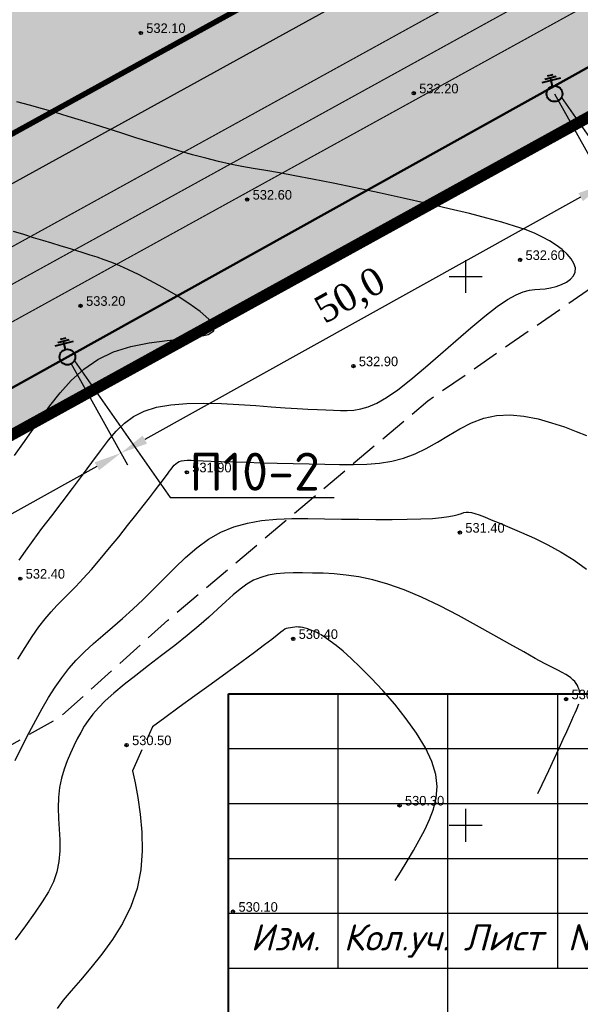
# Model space of a CAD drawing. Extents: x 10527 to 38813, y 13847 to 37526.
# Tile 900 of 1056: x 35812 to 35863, y 36172 to 36262. Entities that reach past the tile are written whole.
import ezdxf

# ---------------------------------------------------------------- set-up
doc = ezdxf.new("R2010")
doc.units = 0
doc.header["$LTSCALE"] = 0.5
doc.header["$MEASUREMENT"] = 0
doc.header["$PDMODE"] = 32
doc.header["$PDSIZE"] = 0.3
for name, pattern in [('CONTI', [0]), ('GOST2.303 6', [12, 8, -1.5, 1, -1.5]), ('STRIH_1', [3, 2, -1]), ('ДОРОГИ_ГРУНТ', [7, 5, -2])]:
    doc.linetypes.add(name, pattern=pattern)
for name, color, linetype in [('(002) Рамка', 7, 'Continuous'), ('(004) Точки рельефа', 7, 'Continuous'), ('(016) Кабель', 1, 'Continuous'), ('(022) Возд. Линии', 7, 'Continuous'), ('(034) Формы рельефа', 32, 'Continuous'), ('GORIZDEFAULT', 32, 'CONTI'), ('PI_TTDEFAULT', 5, 'CONTI'), ('SETKR', 2, 'CONTI'), ('Штрих Стекло', 7, 'Continuous')]:
    doc.layers.add(name, color=color, linetype=linetype)
doc.layers.add('(032) Горизонтали утолщенные', color=32, linetype='Continuous', lineweight=30)
doc.layers.add('.', color=7, linetype='Continuous', lineweight=15)
doc.styles.add('D-431', font='txt')
doc.styles.add('OOO-Kazar', font='isocpeur.ttf', dxfattribs={"height": 300})
doc.styles.get("Standard").update_dxf_attribs({"font": 'times.ttf'})
doc.styles.add('style1', font='arial.ttf', dxfattribs={"height": 2.5})
doc.linetypes.add('ИК_Э_КАБ_ВН', pattern='A,8,-2,["<<",Standard,S=1,R=0,X=0,Y=-0.5],8,[">>",Standard,S=1,R=0,X=-1,Y=-0.5],-2', length=20)
doc.dimstyles.new('ISO-25$0', dxfattribs={"dimtxt": 2.5, "dimasz": 2.5, "dimexe": 2, "dimexo": 1, "dimgap": 1, "dimtad": 1, "dimdec": 0, "dimlfac": 100, "dimtxsty": 'style1', "dimblk": 'OBLIQUE', "dimcen": 2, "dimdle": 1, "dimadec": 0, "dimazin": 0, "dimtfac": 1, "dimtdec": 0, "dimtmove": 0, "dimatfit": 3, "dimldrblk": 'OBLIQUE', "dimfxl": 1, "dimarcsym": 0})

# ---------------------------------------------------------------- blocks, each defined once
blk = doc.blocks.new('BL_333')
at = {"color": 0}
for p, q in [((0, -1.5), (0, 1.5)), ((-1.5, 0), (1.5, 0))]:
    blk.add_line(p, q, dxfattribs=at)
blk = doc.blocks.new('gergrgrre')
at = {"layer": '(032) Горизонтали утолщенные', "color": 32}
blk.add_polyline3d([(360659.19, 4200315.12, 532), (360659.87, 4200316.21, 532), (360660.51, 4200317.2, 532), (360661.12, 4200318.07, 532), (360661.69, 4200318.81, 532), (360662.23, 4200319.44, 532), (360662.76, 4200320.01, 532), (360663.3, 4200320.56, 532), (360663.86, 4200321.13, 532), (360664.48, 4200321.75, 532), (360665.15, 4200322.47, 532), (360665.91, 4200323.32, 532), (360666.71, 4200324.26, 532), (360667.55, 4200325.27, 532), (360668.39, 4200326.29, 532), (360669.2, 4200327.3, 532), (360669.95, 4200328.25, 532), (360670.62, 4200329.1, 532), (360671.19, 4200329.83, 532), (360671.66, 4200330.44, 532), (360672.05, 4200330.95, 532), (360672.37, 4200331.37, 532), (360672.62, 4200331.71, 532), (360672.83, 4200332, 532), (360673.01, 4200332.25, 532), (360673.16, 4200332.46, 532), (360673.31, 4200332.65, 532), (360673.44, 4200332.81, 532), (360673.58, 4200332.94, 532), (360673.73, 4200333.05, 532), (360673.9, 4200333.14, 532), (360674.1, 4200333.2, 532), (360674.34, 4200333.24, 532), (360674.63, 4200333.26, 532), (360675, 4200333.26, 532), (360675.48, 4200333.25, 532), (360676.07, 4200333.22, 532), (360676.81, 4200333.19, 532), (360677.72, 4200333.15, 532), (360678.81, 4200333.11, 532), (360680.04, 4200333.07, 532), (360681.39, 4200333.03, 532), (360682.82, 4200332.99, 532), (360684.28, 4200332.96, 532), (360685.73, 4200332.92, 532), (360687.15, 4200332.89, 532), (360688.5, 4200332.87, 532), (360689.78, 4200332.86, 532), (360690.99, 4200332.9, 532), (360692.15, 4200333, 532), (360693.27, 4200333.17, 532), (360694.34, 4200333.44, 532), (360695.38, 4200333.83, 532), (360696.4, 4200334.33, 532), (360697.41, 4200334.92, 532), (360698.43, 4200335.53, 532), (360699.46, 4200336.13, 532), (360700.52, 4200336.67, 532), (360701.63, 4200337.09, 532), (360702.8, 4200337.34, 532), (360704.03, 4200337.4, 532), (360705.3, 4200337.28, 532), (360706.58, 4200337.03, 532), (360707.82, 4200336.68, 532), (360708.99, 4200336.29, 532), (360710.06, 4200335.88, 532), (360711, 4200335.5, 532)], dxfattribs=at)
at = {"layer": '(034) Формы рельефа', "linetype": 'ДОРОГИ_ГРУНТ', "flags": 128}
blk.add_lwpolyline([(360482.781, 4200258.269), (360503.36, 4200262.12), (360540.16, 4200273.49), (360571.629, 4200283.566), (360597.478, 4200285.82), (360621.43, 4200291.754), (360645.869, 4200300.203), (360663.014, 4200309.823), (360672.864, 4200318.692), (360696.547, 4200338.682), (360725.059, 4200358.436), (360749.385, 4200374.03), (360784.309, 4200395.099), (360811.615, 4200410.2), (360839.044, 4200435.53), (360866.689, 4200461.551), (360893.596, 4200482.577), (360919.739, 4200495.686), (360930.957, 4200499.104), (360950, 4200501.5), (360970.569, 4200508.087), (360980.41, 4200514.465), (360985.626, 4200527.791), (360988.679, 4200544.648), (360993.436, 4200584.307), (360994.52, 4200600.42), (360996.832, 4200613.062), (361003.742, 4200621.144), (361014.029, 4200628.488), (361032.05, 4200637.005), (361049.856, 4200645.42), (361060.221, 4200655.432), (361085.506, 4200687.483), (361100.578, 4200706.587), (361115.074, 4200727.431), (361116.743, 4200734.74), (361120.605, 4200787.819), (361123, 4200820.4), (361129.426, 4200846.644), (361137.082, 4200864.849), (361150.22, 4200896.626), (361157.514, 4200904.483), (361166.834, 4200910.639), (361181.725, 4200916.67), (361194.873, 4200924.395), (361209.205, 4200933.175), (361217.185, 4200942.931)], dxfattribs=at)
at = {"layer": 'GORIZDEFAULT', "color": 32}
for points in [[(360659.33, 4200324.16, 532.5), (360659.89, 4200324.97, 532.5), (360660.59, 4200325.94, 532.5), (360661.4, 4200327.03, 532.5), (360662.29, 4200328.21, 532.5), (360663.23, 4200329.44, 532.5), (360664.17, 4200330.69, 532.5), (360665.08, 4200331.91, 532.5), (360665.94, 4200333.06, 532.5), (360666.72, 4200334.12, 532.5), (360667.45, 4200335.08, 532.5), (360668.16, 4200335.92, 532.5), (360668.92, 4200336.64, 532.5), (360669.75, 4200337.25, 532.5), (360670.7, 4200337.73, 532.5), (360671.82, 4200338.09, 532.5), (360673.13, 4200338.32, 532.5), (360674.59, 4200338.43, 532.5), (360676.14, 4200338.46, 532.5), (360677.75, 4200338.42, 532.5), (360679.34, 4200338.34, 532.5), (360680.88, 4200338.24, 532.5), (360682.29, 4200338.13, 532.5), (360683.55, 4200338.04, 532.5), (360684.65, 4200337.97, 532.5), (360685.63, 4200337.92, 532.5), (360686.49, 4200337.87, 532.5), (360687.26, 4200337.84, 532.5), (360687.95, 4200337.82, 532.5), (360688.59, 4200337.8, 532.5), (360689.2, 4200337.8, 532.5), (360689.81, 4200337.83, 532.5), (360690.44, 4200337.93, 532.5), (360691.12, 4200338.13, 532.5), (360691.89, 4200338.47, 532.5), (360692.78, 4200338.98, 532.5), (360693.81, 4200339.69, 532.5), (360695, 4200340.63, 532.5), (360696.32, 4200341.73, 532.5), (360697.7, 4200342.92, 532.5), (360699.1, 4200344.14, 532.5), (360700.46, 4200345.32, 532.5), (360701.73, 4200346.39, 532.5), (360702.86, 4200347.26, 532.5), (360703.81, 4200347.91, 532.5), (360704.59, 4200348.34, 532.5), (360705.24, 4200348.6, 532.5), (360705.8, 4200348.75, 532.5), (360706.29, 4200348.81, 532.5), (360706.76, 4200348.84, 532.5), (360707.23, 4200348.87, 532.5), (360707.72, 4200348.96, 532.5), (360708.23, 4200349.09, 532.5), (360708.72, 4200349.27, 532.5), (360709.17, 4200349.5, 532.5), (360709.54, 4200349.76, 532.5), (360709.82, 4200350.07, 532.5), (360709.97, 4200350.41, 532.5), (360709.98, 4200350.79, 532.5), (360709.85, 4200351.19, 532.5), (360709.59, 4200351.6, 532.5), (360709.23, 4200352.03, 532.5), (360708.77, 4200352.45, 532.5), (360708.24, 4200352.85, 532.5), (360707.64, 4200353.24, 532.5), (360706.99, 4200353.6, 532.5), (360706.26, 4200353.94, 532.5), (360705.42, 4200354.27, 532.5), (360704.44, 4200354.6, 532.5), (360703.28, 4200354.95, 532.5), (360701.92, 4200355.32, 532.5), (360700.33, 4200355.73, 532.5), (360698.48, 4200356.17, 532.5), (360696.45, 4200356.65, 532.5), (360694.3, 4200357.14, 532.5), (360692.11, 4200357.62, 532.5), (360689.96, 4200358.08, 532.5), (360687.91, 4200358.51, 532.5), (360686.05, 4200358.88, 532.5), (360684.43, 4200359.18, 532.5), (360683.03, 4200359.44, 532.5), (360681.78, 4200359.65, 532.5), (360680.65, 4200359.85, 532.5), (360679.59, 4200360.04, 532.5), (360678.55, 4200360.25, 532.5), (360677.47, 4200360.49, 532.5), (360676.33, 4200360.77, 532.5), (360675.12, 4200361.1, 532.5), (360673.86, 4200361.46, 532.5), (360672.57, 4200361.84, 532.5), (360671.27, 4200362.24, 532.5), (360669.96, 4200362.64, 532.5), (360668.68, 4200363.05, 532.5), (360667.42, 4200363.45, 532.5), (360666.19, 4200363.84, 532.5), (360664.99, 4200364.22, 532.5), (360663.8, 4200364.59, 532.5), (360662.62, 4200364.94, 532.5), (360661.45, 4200365.29, 532.5), (360660.28, 4200365.61, 532.5), (360659.1, 4200365.93, 532.5)], [(360658.89, 4200333.69, 533), (360659.66, 4200334.76, 533), (360660.44, 4200335.87, 533), (360661.26, 4200337.04, 533), (360662.12, 4200338.23, 533), (360663.05, 4200339.41, 533), (360664.07, 4200340.53, 533), (360665.21, 4200341.55, 533), (360666.48, 4200342.43, 533), (360667.91, 4200343.13, 533), (360669.5, 4200343.63, 533), (360671.16, 4200343.95, 533), (360672.8, 4200344.17, 533), (360674.31, 4200344.33, 533), (360675.59, 4200344.49, 533), (360676.53, 4200344.71, 533), (360677.04, 4200345.04, 533), (360677.04, 4200345.52, 533), (360676.6, 4200346.12, 533), (360675.82, 4200346.81, 533), (360674.79, 4200347.55, 533), (360673.62, 4200348.3, 533), (360672.4, 4200349.01, 533), (360671.23, 4200349.65, 533), (360670.19, 4200350.19, 533), (360669.28, 4200350.62, 533), (360668.48, 4200350.98, 533), (360667.75, 4200351.28, 533), (360667.08, 4200351.53, 533), (360666.43, 4200351.75, 533), (360665.8, 4200351.95, 533), (360665.15, 4200352.15, 533), (360664.48, 4200352.36, 533), (360663.78, 4200352.58, 533), (360663.05, 4200352.8, 533), (360662.29, 4200353.04, 533), (360661.48, 4200353.28, 533), (360660.63, 4200353.54, 533), (360659.74, 4200353.82, 533), (360658.82, 4200354.11, 533)], [(360658.96, 4200305.91, 531.5), (360659.6, 4200307.2, 531.5), (360660.23, 4200308.44, 531.5), (360660.84, 4200309.59, 531.5), (360661.42, 4200310.65, 531.5), (360662, 4200311.65, 531.5), (360662.59, 4200312.57, 531.5), (360663.2, 4200313.44, 531.5), (360663.84, 4200314.27, 531.5), (360664.53, 4200315.05, 531.5), (360665.29, 4200315.81, 531.5), (360666.09, 4200316.56, 531.5), (360666.95, 4200317.3, 531.5), (360667.84, 4200318.06, 531.5), (360668.75, 4200318.85, 531.5), (360669.68, 4200319.68, 531.5), (360670.62, 4200320.56, 531.5), (360671.57, 4200321.5, 531.5), (360672.52, 4200322.48, 531.5), (360673.49, 4200323.46, 531.5), (360674.48, 4200324.4, 531.5), (360675.5, 4200325.28, 531.5), (360676.57, 4200326.06, 531.5), (360677.69, 4200326.71, 531.5), (360678.87, 4200327.19, 531.5), (360680.11, 4200327.54, 531.5), (360681.4, 4200327.76, 531.5), (360682.75, 4200327.89, 531.5), (360684.16, 4200327.94, 531.5), (360685.62, 4200327.95, 531.5), (360687.13, 4200327.93, 531.5), (360688.69, 4200327.9, 531.5), (360690.27, 4200327.88, 531.5), (360691.81, 4200327.87, 531.5), (360693.29, 4200327.87, 531.5), (360694.67, 4200327.88, 531.5), (360695.91, 4200327.91, 531.5), (360696.96, 4200327.96, 531.5), (360697.8, 4200328.04, 531.5), (360698.45, 4200328.13, 531.5), (360698.94, 4200328.23, 531.5), (360699.31, 4200328.33, 531.5), (360699.6, 4200328.42, 531.5), (360699.83, 4200328.49, 531.5), (360700.04, 4200328.54, 531.5), (360700.25, 4200328.54, 531.5), (360700.51, 4200328.5, 531.5), (360700.82, 4200328.42, 531.5), (360701.21, 4200328.28, 531.5), (360701.7, 4200328.09, 531.5), (360702.32, 4200327.84, 531.5), (360703.09, 4200327.52, 531.5), (360704.02, 4200327.13, 531.5), (360705.09, 4200326.68, 531.5), (360706.25, 4200326.15, 531.5), (360707.46, 4200325.56, 531.5), (360708.68, 4200324.89, 531.5), (360709.87, 4200324.15, 531.5), (360710.99, 4200323.35, 531.5)], [(360710.42, 4200311.93, 531), (360710.4, 4200312.07, 531), (360710.37, 4200312.22, 531), (360710.32, 4200312.37, 531), (360710.25, 4200312.55, 531), (360710.17, 4200312.73, 531), (360710.06, 4200312.91, 531), (360709.92, 4200313.09, 531), (360709.76, 4200313.26, 531), (360709.57, 4200313.43, 531), (360709.35, 4200313.6, 531), (360709.1, 4200313.75, 531), (360708.78, 4200313.93, 531), (360708.37, 4200314.14, 531), (360707.85, 4200314.4, 531), (360707.18, 4200314.75, 531), (360706.33, 4200315.21, 531), (360705.28, 4200315.79, 531), (360704.02, 4200316.51, 531), (360702.57, 4200317.33, 531), (360700.99, 4200318.21, 531), (360699.33, 4200319.11, 531), (360697.64, 4200319.98, 531), (360695.98, 4200320.78, 531), (360694.38, 4200321.45, 531), (360692.9, 4200321.98, 531), (360691.54, 4200322.36, 531), (360690.27, 4200322.63, 531), (360689.1, 4200322.8, 531), (360688.01, 4200322.9, 531), (360687, 4200322.96, 531), (360686.04, 4200322.98, 531), (360685.14, 4200323, 531), (360684.29, 4200323, 531), (360683.48, 4200322.97, 531), (360682.72, 4200322.9, 531), (360682, 4200322.78, 531), (360681.32, 4200322.59, 531), (360680.67, 4200322.32, 531), (360680.05, 4200321.96, 531), (360679.44, 4200321.52, 531), (360678.81, 4200320.99, 531), (360678.15, 4200320.39, 531), (360677.42, 4200319.71, 531), (360676.61, 4200318.97, 531), (360675.68, 4200318.16, 531), (360674.63, 4200317.29, 531), (360673.49, 4200316.39, 531), (360672.3, 4200315.47, 531), (360671.11, 4200314.56, 531), (360669.95, 4200313.66, 531), (360668.89, 4200312.82, 531), (360667.95, 4200312.04, 531), (360667.17, 4200311.33, 531), (360666.54, 4200310.7, 531), (360666.02, 4200310.12, 531), (360665.6, 4200309.56, 531), (360665.24, 4200309.02, 531), (360664.93, 4200308.46, 531), (360664.62, 4200307.88, 531), (360664.31, 4200307.25, 531), (360663.99, 4200306.58, 531), (360663.69, 4200305.86, 531), (360663.42, 4200305.1, 531), (360663.19, 4200304.29, 531), (360663.01, 4200303.44, 531), (360662.91, 4200302.54, 531), (360662.89, 4200301.6, 531), (360662.92, 4200300.63, 531), (360662.98, 4200299.65, 531), (360663.02, 4200298.66, 531), (360663.02, 4200297.67, 531), (360662.95, 4200296.7, 531), (360662.77, 4200295.76, 531), (360662.46, 4200294.86, 531), (360662.01, 4200293.95, 531), (360661.43, 4200293.01, 531), (360660.73, 4200291.99, 531), (360659.91, 4200290.85, 531), (360658.97, 4200289.55, 531)], [(360686.68, 4200317.42, 530.5), (360686.44, 4200317.55, 530.5), (360686.22, 4200317.65, 530.5), (360685.9, 4200317.79, 530.5), (360685.62, 4200317.89, 530.5), (360685.37, 4200317.97, 530.5), (360685.15, 4200318.01, 530.5), (360684.95, 4200318.04, 530.5), (360684.77, 4200318.06, 530.5), (360684.6, 4200318.07, 530.5), (360683.65, 4200317.93, 530.5), (360683.53, 4200317.86, 530.5), (360683.38, 4200317.75, 530.5), (360683.15, 4200317.58, 530.5), (360682.82, 4200317.32, 530.5), (360682.33, 4200316.94, 530.5), (360681.66, 4200316.43, 530.5), (360680.75, 4200315.75, 530.5), (360679.6, 4200314.9, 530.5), (360678.27, 4200313.92, 530.5), (360676.82, 4200312.87, 530.5), (360675.33, 4200311.79, 530.5), (360673.9, 4200310.75, 530.5), (360672.58, 4200309.79, 530.5), (360671.47, 4200308.98, 530.5), (360670.91, 4200307.74, 530.5)], [(360693.579, 4200294.96, 530.5), (360694.07, 4200295.74, 530.5), (360694.67, 4200296.72, 530.5), (360695.23, 4200297.69, 530.5), (360695.76, 4200298.64, 530.5), (360696.27, 4200299.58, 530.5), (360696.71, 4200300.52, 530.5), (360697.07, 4200301.48, 530.5), (360697.3, 4200302.48, 530.5), (360697.38, 4200303.52, 530.5), (360697.26, 4200304.62, 530.5), (360696.91, 4200305.8, 530.5), (360696.32, 4200307.06, 530.5), (360695.52, 4200308.38, 530.5), (360694.57, 4200309.71, 530.5), (360693.53, 4200311.02, 530.5), (360692.44, 4200312.27, 530.5), (360691.37, 4200313.41, 530.5), (360690.38, 4200314.42, 530.5), (360689.55, 4200315.2, 530.5), (360688.83, 4200315.85, 530.5), (360688.2, 4200316.37, 530.5), (360687.65, 4200316.79, 530.5), (360687.18, 4200317.12, 530.5), (360686.76, 4200317.37, 530.5)], [(360706.55, 4200302.909, 531), (360706.95, 4200303.72, 531), (360707.56, 4200304.99, 531), (360708.08, 4200306.1, 531), (360708.51, 4200307.04, 531), (360708.88, 4200307.85, 531), (360709.19, 4200308.53, 531), (360709.44, 4200309.1, 531), (360709.65, 4200309.58, 531), (360709.82, 4200309.95, 531), (360709.96, 4200310.26, 531), (360710.07, 4200310.51, 531), (360710.17, 4200310.72, 531), (360710.24, 4200310.9, 531), (360710.3, 4200311.05, 531)], [(360670.51, 4200306.86, 530.5), (360669.66, 4200304.97, 530.5), (360669.89, 4200303.86, 530.5), (360670.14, 4200302.53, 530.5), (360670.36, 4200301.02, 530.5), (360670.5, 4200299.38, 530.5), (360670.53, 4200297.67, 530.5), (360670.4, 4200295.94, 530.5), (360670.07, 4200294.23, 530.5), (360669.49, 4200292.6, 530.5), (360668.73, 4200291.05, 530.5), (360667.83, 4200289.6, 530.5), (360666.86, 4200288.25, 530.5), (360665.86, 4200287.01, 530.5), (360664.91, 4200285.89, 530.5), (360664.05, 4200284.91, 530.5), (360663.34, 4200284.06, 530.5), (360662.8, 4200283.29, 530.5)]]:
    blk.add_polyline3d(points, dxfattribs=at)
at = {"layer": 'PI_TTDEFAULT', "color": 5}
for p in [(360670.41, 4200372.19, 532.1), (360695.26, 4200366.7, 532.2), (360680.09, 4200357.01, 532.6), (360704.95, 4200351.52, 532.6), (360664.92, 4200347.33, 533.2), (360689.77, 4200341.84, 532.9), (360674.6, 4200332.16, 531.9), (360699.46, 4200326.67, 531.4), (360659.43, 4200322.47, 532.4), (360684.29, 4200316.98, 530.4), (360709.14, 4200311.49, 530.9), (360669.11, 4200307.3, 530.5), (360693.97, 4200301.81, 530.3), (360678.8, 4200292.13, 530.1)]:
    blk.add_point(p, dxfattribs=at)
at = {"layer": 'SETKR', "color": 92}
for p in [(360700, 4200350), (360700, 4200300)]:
    blk.add_blockref('BL_333', p, dxfattribs=at)
at = {"layer": '(004) Точки рельефа', "style": 'D-431'}
for s, p in [('532.10', (360670.9, 4200372.19)), ('532.20', (360695.76, 4200366.69)), ('532.60', (360680.59, 4200357.01)), ('532.60', (360705.44, 4200351.51)), ('533.20', (360665.42, 4200347.33)), ('532.90', (360690.26, 4200341.83)), ('531.90', (360675.09, 4200332.16)), ('531.40', (360699.96, 4200326.66)), ('532.40', (360659.92, 4200322.47)), ('530.40', (360684.78, 4200316.98)), ('530.90', (360709.63, 4200311.48)), ('530.50', (360669.61, 4200307.3)), ('530.30', (360694.46, 4200301.8)), ('530.10', (360679.3, 4200292.12))]:
    blk.add_text(s, height=0.875, dxfattribs=at).set_placement(p)
blk = doc.blocks.new('*D734')
at = {"layer": '(022) Возд. Линии', "color": 0, "lineweight": -2, "transparency": 16777216}
for p, q in [((35905.193, 36279.305), (35910.366, 36270.016)), ((35907.574, 36269.892), (35867.885, 36247.792)), ((35861.136, 36254.773), (35866.309, 36245.483))]:
    blk.add_line(p, q, dxfattribs=at)
at = {"layer": '(022) Возд. Линии', "color": 0, "transparency": 16777216}
for points in [[(35907.371, 36270.256), (35907.776, 36269.528), (35909.758, 36271.108)], [(35867.682, 36248.156), (35868.088, 36247.428), (35865.701, 36246.575)]]:
    blk.add_solid(points, dxfattribs=at)
at = {"layer": 'Defpoints', "color": 0, "transparency": 16777216}
for p in [(35904.889, 36279.851, -451.405), (35860.832, 36255.319, -451.405), (35865.701, 36246.575)]:
    blk.add_point(p, dxfattribs=at)
at = {"layer": '(022) Возд. Линии', "color": 0, "lineweight": 30, "transparency": 16777216, "insert": (35886.668, 36260.748), "char_height": 2.5, "attachment_point": 5, "rotation": 29.11052}
blk.add_mtext('50,0', dxfattribs=at)
blk = doc.blocks.new('*D735')
at = {"layer": '(022) Возд. Линии', "color": 0, "lineweight": -2, "transparency": 16777216}
for p, q in [((35861.136, 36254.773), (35866.309, 36245.483)), ((35863.516, 36245.359), (35823.828, 36223.259)), ((35817.079, 36230.24), (35822.252, 36220.951))]:
    blk.add_line(p, q, dxfattribs=at)
at = {"layer": '(022) Возд. Линии', "color": 0, "transparency": 16777216}
for points in [[(35863.314, 36245.723), (35863.719, 36244.995), (35865.701, 36246.575)], [(35823.625, 36223.623), (35824.03, 36222.895), (35821.643, 36222.043)]]:
    blk.add_solid(points, dxfattribs=at)
at = {"layer": 'Defpoints', "color": 0, "transparency": 16777216}
for p in [(35860.832, 36255.319, -451.405), (35816.775, 36230.786, -451.405), (35821.643, 36222.043)]:
    blk.add_point(p, dxfattribs=at)
at = {"layer": '(022) Возд. Линии', "color": 0, "lineweight": 30, "transparency": 16777216, "insert": (35842.61, 36236.216), "char_height": 2.5, "attachment_point": 5, "rotation": 29.11052}
blk.add_mtext('50,0', dxfattribs=at)
blk = doc.blocks.new('*D736')
at = {"layer": '(022) Возд. Линии', "color": 0, "lineweight": -2, "transparency": 16777216}
for p, q in [((35817.079, 36230.24), (35822.252, 36220.951)), ((35819.459, 36220.827), (35779.771, 36198.727)), ((35773.022, 36205.708), (35778.194, 36196.418))]:
    blk.add_line(p, q, dxfattribs=at)
at = {"layer": '(022) Возд. Линии', "color": 0, "transparency": 16777216}
for points in [[(35819.257, 36221.191), (35819.662, 36220.463), (35821.643, 36222.043)], [(35779.568, 36199.091), (35779.973, 36198.363), (35777.586, 36197.51)]]:
    blk.add_solid(points, dxfattribs=at)
at = {"layer": 'Defpoints', "color": 0, "transparency": 16777216}
for p in [(35816.775, 36230.786, -451.405), (35772.718, 36206.254, -451.405), (35777.586, 36197.51)]:
    blk.add_point(p, dxfattribs=at)
at = {"layer": '(022) Возд. Линии', "color": 0, "lineweight": 30, "transparency": 16777216, "insert": (35798.553, 36211.683), "char_height": 2.5, "attachment_point": 5, "rotation": 29.11052}
blk.add_mtext('50,0', dxfattribs=at)
blk = doc.blocks.new('ФЫВ')
at = {"layer": '.', "lineweight": 40}
h = blk.add_hatch(color=172, dxfattribs=at)
h.dxf.hatch_style = 1
h.set_gradient(color1=(255, 0, 0), color2=(255, 0, 0), tint=1)
h.paths.add_polyline_path([(225731.18, 4531078.19, 1), (225728.7, 4531078.19, 1)])
at = {"layer": '(002) Рамка', "color": 172, "lineweight": 40}
blk.add_circle((225729.94, 4531078.19), 1.24, dxfattribs=at)
at = {"lineweight": 40}
for points in [[(225728.43, 4531076.04), (225731.43, 4531076.04)], [(225729.93, 4531076.9), (225729.93, 4531075.64)], [(225729, 4531075.64), (225730.86, 4531075.64)], [(225729.46, 4531075.23), (225730.39, 4531075.23)]]:
    blk.add_lwpolyline(points, dxfattribs=at)
blk = doc.blocks.new('ыв')
at = {"color": 7, "linetype": 'Continuous'}
for p, q in [((219455.196, 4533634.968), (219640.196, 4533634.968)), ((219455.196, 4533579.968), (219455.196, 4533634.968)), ((219465.196, 4533609.968), (219465.196, 4533634.968)), ((219475.196, 4533579.968), (219475.196, 4533634.968)), ((219485.196, 4533609.968), (219485.196, 4533634.968)), ((219455.196, 4533614.968), (219520.196, 4533614.968)), ((219455.196, 4533609.968), (219520.196, 4533609.968))]:
    blk.add_line(p, q, dxfattribs=at)
at = {"lineweight": 40}
blk.add_lwpolyline([(219455.196, 4533634.968), (219640.196, 4533634.968), (219640.196, 4533579.968), (219455.196, 4533579.968)], close=True, dxfattribs=at)
at = {"color": 7, "linetype": 'Continuous'}
for points in [[(219455.196, 4533629.968), (219520.196, 4533629.968)], [(219455.196, 4533624.968), (219520.196, 4533624.968)], [(219455.196, 4533619.968), (219520.196, 4533619.968)]]:
    blk.add_lwpolyline(points, dxfattribs=at)
at = {"color": 0, "linetype": 'Continuous', "lineweight": 5, "char_height": 2.4, "attachment_point": 2, "style": 'OOO-Kazar'}
for s, insert in [('{\\fISOCPEUR|b0|i1|c204|p34;Изм.}', (219460.389, 4533613.972)), ('{\\fISOCPEUR|b0|i1|c204|p34;Кол.уч.}', (219470.51, 4533613.972)), ('{\\fISOCPEUR|b0|i1|c204|p34;Лист}', (219480.231, 4533613.972)), ('{\\fISOCPEUR|b0|i1|c204|p34;№дог.}', (219490.589, 4533613.972))]:
    blk.add_mtext(s, dxfattribs=dict(at, insert=insert))

msp = doc.modelspace()

# ---------------------------------------------------------------- hatches: boundary and pattern name
at = {"layer": '.', "ltscale": 0.149071}
h = msp.add_hatch(color=256, dxfattribs=at)
h.dxf.hatch_style = 1
h.set_gradient(color1=(255, 255, 255), tint=1)
h.paths.add_polyline_path([(35043.297, 36082.013), (36343.297, 36082.013), (36343.297, 37217.013), (35043.297, 37217.013)])
h.paths.add_polyline_path([(35058.297, 37202.013), (36328.297, 37202.013), (36328.297, 36097.013), (35058.297, 36097.013)], flags=16)
h = msp.add_hatch(color=256, dxfattribs=at)
h.dxf.hatch_style = 1
h.set_gradient(color1=(51, 204, 0), color2=(51, 204, 0), tint=1)
edge = h.paths.add_edge_path()
edge.add_line((36288.012, 36496.449), (35667.551, 36154.533))
edge.add_arc((35662.242, 36164.167), 11, 226.16627, 298.85775, ccw=False)
edge.add_line((35654.623, 36156.232), (35391.724, 36408.641))
edge.add_line((35391.724, 36408.641), (35216.827, 36679.143))
edge.add_line((35216.827, 36679.143), (35208.925, 36674.788))
edge.add_line((35208.925, 36674.788), (35384.735, 36402.875))
edge.add_line((35384.735, 36402.875), (35659.006, 36139.548))
edge.add_line((35659.006, 36139.548), (36312.368, 36499.595))
edge.add_line((36312.368, 36499.595), (35900.999, 37056.168))
edge.add_line((35900.999, 37056.168), (35893.046, 37051.786))
edge.add_line((35893.046, 37051.786), (36291.549, 36512.621))
edge.add_arc((36282.703, 36506.083), 11, -61.14225, 36.46852, ccw=False)
h.paths.add_polyline_path([(35788.729, 36580.117), (35933.158, 36318.028), (35719.583, 36200.333), (35721.176, 36197.413), (35661.011, 36164.107), (35654.839, 36175.32), (35647.364, 36171.52), (35618.976, 36198.774), (35646.046, 36213.852), (35649.614, 36207.218), (35674.926, 36221.152), (35682.742, 36206.954), (35708.361, 36220.905), (35719.584, 36200.333), (35739.746, 36211.444), (35711.107, 36263.414), (35618.055, 36212.136), (35436.785, 36386.172)], flags=16)
edge = h.paths.add_edge_path(flags=17)
edge.add_line((36286.723, 36509.055), (36102.477, 36758.336))
edge.add_arc((36098.456, 36755.364), 5, 36.46852, 118.85775)
edge.add_line((36096.043, 36759.744), (35801.902, 36597.652))
edge.add_arc((35804.315, 36593.273), 5, 118.85775, 208.85775)
edge.add_line((35799.936, 36590.86), (35948.226, 36321.764))
edge.add_arc((35952.605, 36324.177), 5, 208.85775, 298.85775)
edge.add_line((35955.018, 36319.798), (36285.116, 36501.704))
edge.add_arc((36282.703, 36506.083), 5, 298.85775, 396.46852)
h.paths.add_polyline_path([(35809.749, 36591.7), (36097.32, 36750.171), (36276.769, 36507.381), (35954.178, 36329.611)], flags=16)
edge = h.paths.add_edge_path(flags=17)
edge.add_line((35942.971, 36318.868), (35794.681, 36587.964))
edge.add_arc((35790.302, 36585.551), 5, 28.86341, 118.85775)
edge.add_line((35787.889, 36589.93), (35427.68, 36391.431))
edge.add_arc((35430.094, 36387.051), 5, 118.85775, 226.16627)
edge.add_line((35426.631, 36383.445), (35658.779, 36160.56))
edge.add_arc((35662.242, 36164.167), 5, 226.16627, 298.85775)
edge.add_line((35664.655, 36159.788), (35672.305, 36164.004))
edge.add_line((35672.305, 36164.004), (35677.56, 36166.9))
edge.add_line((35677.56, 36166.9), (35941.005, 36312.076))
edge.add_arc((35938.592, 36316.455), 5, 298.85775, 388.85775)
edge = h.paths.add_edge_path(flags=17)
edge.add_arc((35538.825, 36816.052), 5, 28.85775, 118.85775)
edge.add_line((35536.412, 36820.431), (35532.909, 36818.501))
edge.add_line((35532.909, 36818.501), (35681.681, 36548.529))
edge.add_line((35681.681, 36548.529), (35418.652, 36403.582))
edge.add_line((35418.652, 36403.582), (35403.372, 36418.252))
edge.add_line((35403.372, 36418.252), (35246.598, 36660.724))
edge.add_line((35246.598, 36660.724), (35243.394, 36658.959))
edge.add_arc((35245.808, 36654.58), 5, 118.85775, 212.88524)
edge.add_line((35241.609, 36651.865), (35393.741, 36416.571))
edge.add_line((35393.741, 36416.571), (35396.383, 36412.485))
edge.add_line((35396.383, 36412.485), (35414.542, 36395.051))
edge.add_arc((35418.004, 36398.658), 5, 226.16627, 298.85775)
edge.add_line((35420.418, 36394.279), (35689.529, 36542.577))
edge.add_arc((35687.115, 36546.956), 5, 298.85915, 388.85698)
edge.add_line((35691.494, 36549.37), (35543.204, 36818.466))
edge = h.paths.add_edge_path(flags=17)
edge.add_line((35902.201, 37022.006), (35898.082, 37019.736))
edge.add_line((35898.082, 37019.736), (36082.928, 36769.643))
edge.add_line((36082.928, 36769.643), (35798.166, 36612.72))
edge.add_line((35798.166, 36612.72), (35649.393, 36882.692))
edge.add_line((35649.393, 36882.692), (35645.89, 36880.761))
edge.add_arc((35648.303, 36876.382), 5, 118.85775, 208.85855)
edge.add_line((35643.924, 36873.969), (35792.214, 36604.873))
edge.add_arc((35796.593, 36607.286), 5, 208.85775, 298.85137)
edge.add_line((35799.006, 36602.907), (36091.274, 36763.967))
edge.add_arc((36088.861, 36768.346), 5, 298.85775, 396.46852)
edge.add_line((36092.882, 36771.318), (35908.635, 37020.599))
edge.add_arc((35904.615, 37017.627), 5, 36.46939, 118.85775)
at = {"layer": '.', "linetype": 'Continuous', "transparency": 33554544}
h = msp.add_hatch(color=5, dxfattribs=at)
h.dxf.hatch_style = 1
h.set_gradient(color1=(255, 190, 168), color2=(255, 182, 158), one_color=1, tint=0.81)
h.paths.add_polyline_path([(35563.986, 36456.268), (35636.201, 36325.223), (35549.837, 36277.631), (35436.785, 36386.172)])
h.paths.add_polyline_path([(35563.986, 36456.268), (35676.091, 36518.046), (35748.306, 36387.001), (35636.201, 36325.223)])
h.paths.add_polyline_path([(35763.593, 36395.425), (35860.944, 36449.072), (35933.158, 36318.028), (35835.808, 36264.381)])
h.paths.add_polyline_path([(35676.091, 36518.046), (35748.306, 36387.001), (35860.944, 36449.072), (35788.729, 36580.117)])
h.paths.add_polyline_path([(35667.531, 36342.489), (35763.593, 36395.425), (35835.808, 36264.381), (35766.02, 36225.923), (35751.541, 36252.198), (35725.267, 36237.719)])
h.paths.add_polyline_path([(35549.837, 36277.631), (35667.531, 36342.489), (35711.107, 36263.414), (35618.055, 36212.136)])
h.paths.add_polyline_path([(35466.589, 36600.838), (35538.804, 36469.794), (35681.681, 36548.529), (35609.467, 36679.574)])
h.paths.add_polyline_path([(35466.589, 36600.838), (35538.804, 36469.794), (35418.652, 36403.582), (35403.372, 36418.252), (35332.938, 36527.188)])
h.paths.add_polyline_path([(35394.375, 36731.883), (35466.589, 36600.838), (35609.467, 36679.574), (35537.252, 36810.618)])
h.paths.add_polyline_path([(35251.497, 36653.148), (35394.375, 36731.883), (35466.589, 36600.838), (35332.938, 36527.188)])
h.paths.add_polyline_path([(35851.694, 36813.058), (35725.951, 36743.765), (35653.737, 36874.809), (35779.48, 36944.102)])
h.paths.add_polyline_path([(35851.694, 36813.058), (35779.48, 36944.102), (35903.479, 37012.434), (35993.203, 36891.039)])
h.paths.add_polyline_path([(35851.694, 36813.058), (35993.203, 36891.039), (36082.928, 36769.643), (35923.909, 36682.013)])
h.paths.add_polyline_path([(35725.951, 36743.765), (35851.694, 36813.058), (35923.909, 36682.013), (35798.166, 36612.72)])
h.paths.add_polyline_path([(36025.674, 36539.85), (36187.045, 36628.776), (36097.32, 36750.171), (35953.459, 36670.894)])
h.paths.add_polyline_path([(36025.674, 36539.85), (36097.888, 36408.805), (36276.769, 36507.381), (36187.045, 36628.776)])
h.paths.add_polyline_path([(36025.674, 36539.85), (36097.888, 36408.805), (35954.178, 36329.611), (35881.963, 36460.655)])
h.paths.add_polyline_path([(35809.749, 36591.7), (35953.459, 36670.894), (36025.674, 36539.85), (35881.963, 36460.655)])
at = {"layer": 'Штрих Стекло', "linetype": 'Continuous'}
h = msp.add_hatch(color=5, dxfattribs=at)
h.dxf.hatch_style = 1
h.set_gradient(color1=(173, 173, 173), color2=(166, 166, 166), one_color=1, tint=0.65)
edge = h.paths.add_edge_path()
edge.add_line((35220.262, 36694.737), (35202.702, 36685.06))
edge.add_arc((35205.115, 36680.681), 5, 32.88524, 118.85775, ccw=False)
edge.add_line((35209.314, 36683.396), (35213.315, 36677.208))
edge.add_line((35213.315, 36677.208), (35222.095, 36682.046))
edge.add_line((35222.095, 36682.046), (35218.323, 36687.88))
edge.add_arc((35222.687, 36690.349), 5.014, 118.92591, 209.50369, ccw=False)
edge = h.paths.add_edge_path()
edge.add_line((35389.373, 36405.352), (35651.853, 36153.347))
edge.add_arc((35662.242, 36164.167), 15, 226.16627, 298.85775)
edge.add_line((35669.481, 36151.03), (36289.942, 36492.946))
edge.add_arc((36282.703, 36506.083), 15, 298.85775, 396.46852)
edge.add_line((36294.765, 36514.999), (35889.246, 37056.928))
edge.add_arc((35893.267, 37059.9), 5, 118.85775, 216.46852, ccw=False)
edge.add_line((35890.853, 37064.279), (35884.604, 37060.835))
edge.add_line((35884.604, 37060.835), (36292.353, 36513.216))
edge.add_arc((36282.703, 36506.083), 12, -61.14225, 36.46852, ccw=False)
edge.add_line((36288.494, 36495.573), (35660.947, 36154.319))
edge.add_line((35660.947, 36154.319), (35390.568, 36408.587))
edge.add_line((35390.568, 36408.587), (35215.949, 36678.659))
edge.add_line((35215.949, 36678.659), (35213.315, 36677.208))
edge.add_line((35213.315, 36677.208), (35388.049, 36406.958))
edge.add_arc((35395.606, 36411.845), 9, 212.88524, 226.16627)
edge = h.paths.add_edge_path(flags=16)
edge.add_line((35427.68, 36391.431), (35787.889, 36589.93))
edge.add_arc((35790.302, 36585.551), 5, 28.85775, 118.85775, ccw=False)
edge.add_line((35794.681, 36587.964), (35942.971, 36318.868))
edge.add_arc((35938.592, 36316.455), 5, -61.14225, 28.85775, ccw=False)
edge.add_line((35941.005, 36312.076), (35664.655, 36159.788))
edge.add_arc((35662.242, 36164.167), 5, 226.82384, 298.85775, ccw=False)
edge.add_line((35658.82, 36160.521), (35426.625, 36383.45))
edge.add_arc((35430.094, 36387.051), 5, 118.85775, 226.07521, ccw=False)
h.paths.add_polyline_path([(35427.68, 36391.431), (35784.385, 36587.999), (35933.158, 36318.028), (35662.889, 36169.091)], flags=0)
edge = h.paths.add_edge_path(flags=16)
edge.add_line((35801.902, 36597.652), (36096.043, 36759.744))
edge.add_arc((36098.456, 36755.364), 5, 36.46852, 118.85775, ccw=False)
edge.add_line((36102.477, 36758.336), (36286.723, 36509.055))
edge.add_arc((36282.703, 36506.083), 5, -61.14225, 36.46852, ccw=False)
edge.add_line((36285.116, 36501.704), (35955.018, 36319.798))
edge.add_arc((35952.605, 36324.177), 5, 208.85775, 298.85775, ccw=False)
edge.add_line((35948.226, 36321.764), (35799.936, 36590.86))
edge.add_arc((35804.315, 36593.273), 5, 118.85775, 208.85775, ccw=False)
h.paths.add_polyline_path([(35805.405, 36599.583), (36091.923, 36757.473), (36276.769, 36507.381), (35954.178, 36329.611)], flags=0)
edge = h.paths.add_edge_path(flags=17)
edge.add_line((36292.353, 36513.216), (35884.604, 37060.835))
edge.add_line((35884.604, 37060.835), (35876.716, 37056.488))
edge.add_arc((35879.129, 37052.109), 5, 36.46852, 118.85775, ccw=False)
edge.add_line((35883.15, 37055.081), (36092.882, 36771.318))
edge.add_arc((36088.861, 36768.346), 5, -61.14225, 36.46852, ccw=False)
edge.add_line((36091.274, 36763.967), (35799.006, 36602.907))
edge.add_arc((35796.593, 36607.286), 5, 208.85775, 298.85775, ccw=False)
edge.add_line((35792.214, 36604.873), (35643.924, 36873.969))
edge.add_arc((35648.303, 36876.382), 5, 118.85775, 208.85775, ccw=False)
edge.add_line((35645.89, 36880.761), (35631.876, 36873.039))
edge.add_arc((35634.29, 36868.66), 5, 28.85775, 118.85775, ccw=False)
edge.add_line((35638.669, 36871.073), (35786.959, 36601.977))
edge.add_arc((35782.58, 36599.564), 5, -61.14225, 28.85552, ccw=False)
edge.add_line((35784.993, 36595.185), (35703.542, 36550.3))
edge.add_arc((35701.128, 36554.679), 5, 208.85775, 298.85775, ccw=False)
edge.add_line((35696.749, 36552.265), (35548.459, 36821.361))
edge.add_arc((35552.838, 36823.775), 5, 118.85775, 208.85775, ccw=False)
edge.add_line((35550.425, 36828.154), (35902.201, 37022.006))
edge.add_arc((35904.615, 37017.627), 5, 36.46852, 118.85775, ccw=False)
edge.add_line((35908.636, 37020.599), (35899.041, 37033.58))
edge.add_arc((35895.02, 37030.608), 5, -61.14225, 36.46852, ccw=False)
edge.add_line((35897.433, 37026.229), (35239.435, 36663.628))
edge.add_arc((35237.099, 36668.049), 5, 212.88524, 297.85041, ccw=False)
edge.add_line((35232.9, 36665.334), (35241.609, 36651.865))
edge.add_arc((35245.808, 36654.58), 5, 118.85775, 212.88524, ccw=False)
edge.add_line((35243.394, 36658.959), (35536.412, 36820.431))
edge.add_arc((35538.825, 36816.052), 5, 28.85775, 118.85775, ccw=False)
edge.add_line((35543.204, 36818.466), (35691.494, 36549.37))
edge.add_arc((35687.115, 36546.956), 5, -61.14225, 28.85775, ccw=False)
edge.add_line((35689.528, 36542.577), (35420.418, 36394.279))
edge.add_arc((35418.004, 36398.658), 5, 226.16627, 298.85775, ccw=False)
edge.add_line((35414.542, 36395.051), (35396.383, 36412.485))
edge.add_line((35396.383, 36412.485), (35222.095, 36682.046))
edge.add_line((35222.095, 36682.046), (35215.949, 36678.659))
edge.add_line((35215.949, 36678.659), (35390.568, 36408.587))
edge.add_line((35390.568, 36408.587), (35660.947, 36154.319))
edge.add_line((35660.947, 36154.319), (36288.494, 36495.573))
edge.add_arc((36282.703, 36506.083), 12, 298.85775, 396.46852)

# ---------------------------------------------------------------- linework, layer by layer
at = {"layer": '(022) Возд. Линии', "color": 1, "linetype": 'ИК_Э_КАБ_ВН', "lineweight": 50, "elevation": -451.405, "flags": 128}
msp.add_lwpolyline([(35972.396, 36301.432), (35948.946, 36304.384), (35719.036, 36176.362), (35684.293, 36158.077), (35658.517, 36171.521), (35657.751, 36172.949)], dxfattribs=at)
at = {"layer": '(022) Возд. Линии', "color": 0, "lineweight": 30, "flags": 128}
for points, elevation in [([(35861.772, 36254.44), (35870.492, 36241.969), (35885.418, 36241.969)], 1195.167), ([(35817.41, 36230.454), (35826.131, 36217.983), (35841.057, 36217.983)], 743.762)]:
    msp.add_lwpolyline(points, dxfattribs=dict(at, elevation=elevation))
at = {"ltscale": 0.149071, "const_width": 0.1}
msp.add_lwpolyline([(35096.532, 36626.554), (35206.214, 36686.996, -0.393772), (35212.826, 36685.331), (35391.724, 36408.641), (35654.623, 36156.232, 0.328259), (35667.551, 36154.533), (36288.012, 36496.449, 0.453677), (36291.549, 36512.621), (35889.246, 37056.928, -0.453677), (35890.853, 37064.279), (36021.81, 37136.445)], format="xyb", dxfattribs=at)
for points in [[(35205.659, 36679.839), (35384.735, 36402.875), (35659.006, 36139.548), (36312.368, 36499.595), (35897.401, 37061.036)], [(35673.041, 36174.685), (35933.158, 36318.028)]]:
    msp.add_lwpolyline(points, dxfattribs=at)
at = {"color": 1, "linetype": 'GOST2.303 6', "lineweight": 30, "const_width": 1.035}
msp.add_lwpolyline([(35208.925, 36674.788), (35900.999, 37056.168), (36312.368, 36499.595), (35659.006, 36139.548), (35384.735, 36402.875)], close=True, dxfattribs=at)
at = {"color": 7, "linetype": 'STRIH_1', "ltscale": 2, "true_color": 0xffffff, "const_width": 0.1}
msp.add_lwpolyline([(35215.15, 36687.262), (35394.053, 36410.563), (35656.701, 36158.396, 0.328259), (35666.103, 36157.16), (36286.564, 36499.076, 0.453677), (36289.136, 36510.838), (35886.32, 37055.839)], format="xyb", dxfattribs=at)
at = {"color": 5, "linetype": 'Continuous', "lineweight": 30, "elevation": 1.817}
msp.add_lwpolyline([(35700.777, 36743.868), (35783.042, 36598.7), (35417.006, 36399.342), (35397.519, 36415.917), (35245.808, 36654.58), (35903.469, 37018.244), (36282.703, 36506.083), (35660.81, 36163.437), (35417.006, 36399.342)], dxfattribs=at)
at = {"ltscale": 0.149071, "const_width": 0.1}
msp.add_lwpolyline([(35794.681, 36587.964), (35942.971, 36318.868, -0.414214), (35941.005, 36312.076), (35664.655, 36159.788, -0.328259), (35658.779, 36160.56), (35426.631, 36383.445, -0.505731), (35427.68, 36391.431), (35787.889, 36589.93, -0.414214)], format="xyb", close=True, dxfattribs=at)
at = {"color": 6, "ltscale": 0.149071, "const_width": 0.5}
msp.add_lwpolyline([(35667.531, 36342.489), (35763.593, 36395.425), (35835.808, 36264.381), (35766.02, 36225.923), (35751.541, 36252.198), (35725.267, 36237.719)], close=True, dxfattribs=at)

# ---------------------------------------------------------------- block references
at = {"layer": '(002) Рамка', "color": 172, "lineweight": 40, "xscale": 0.5775249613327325, "yscale": 0.5775249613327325, "zscale": 0.5775249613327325, "rotation": 194.2595873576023}
for p in [(-482351.74, 2604551.659), (-482396.101, 2604527.673, -451.405)]:
    msp.add_blockref('ФЫВ', p, dxfattribs=at)
at = {"linetype": 'Continuous'}
msp.add_blockref('gergrgrre', (-324846.944, -4164111.878), dxfattribs=at)
at = {"color": 18, "true_color": 0x000000}
msp.add_blockref('ыв', (-183623.759, -4497434.865, 536.5), dxfattribs=at)

# ---------------------------------------------------------------- texts
at = {"layer": '(016) Кабель', "color": 0, "insert": (35827.881, 36222.06, 743.762), "char_height": 12.05341, "width": 11.51833, "attachment_point": 1, "rotation": 0.11416, "style": 'D-431'}
msp.add_mtext('{\\fISOCPEUR|b0|i0|c204|p34;\\H0.28704x;\\C172;П10-2\\fTimes New Roman|b0|i0|c204|p18;\\H3.4838x;\\C256;\\P\\fISOCPEUR|b0|i1|c204|p34; }', dxfattribs=at)

# ---------------------------------------------------------------- dimensions: what is measured, and where the dimension line sits
at = {"layer": '(022) Возд. Линии', "color": 5, "lineweight": 30}
for p1, p2, picture, middle in [((35904.889, 36279.851, -451.405), (35860.832, 36255.319, -451.405), '*D734', (35886.668, 36260.748)), ((35860.832, 36255.319, -451.405), (35816.775, 36230.786, -451.405), '*D735', (35842.61, 36236.216)), ((35816.775, 36230.786, -451.405), (35772.718, 36206.254, -451.405), '*D736', (35798.553, 36211.683))]:
    dim = msp.add_aligned_dim(p1=p1, p2=p2, distance=10.007, text='50,0', dimstyle='ISO-25$0', override={"dimexe": 1.25, "dimexo": 0.625, "dimgap": 0.625, "dimdec": 2, "dimlfac": 1, "dimtxsty": 'Standard', "dimcen": 2.5, "dimdle": 0, "dimtdec": 2}, dxfattribs=at)
    dim.commit()
    dim.dimension.update_dxf_attribs({"geometry": picture, "text_midpoint": middle})

doc.saveas('drawing.dxf')
